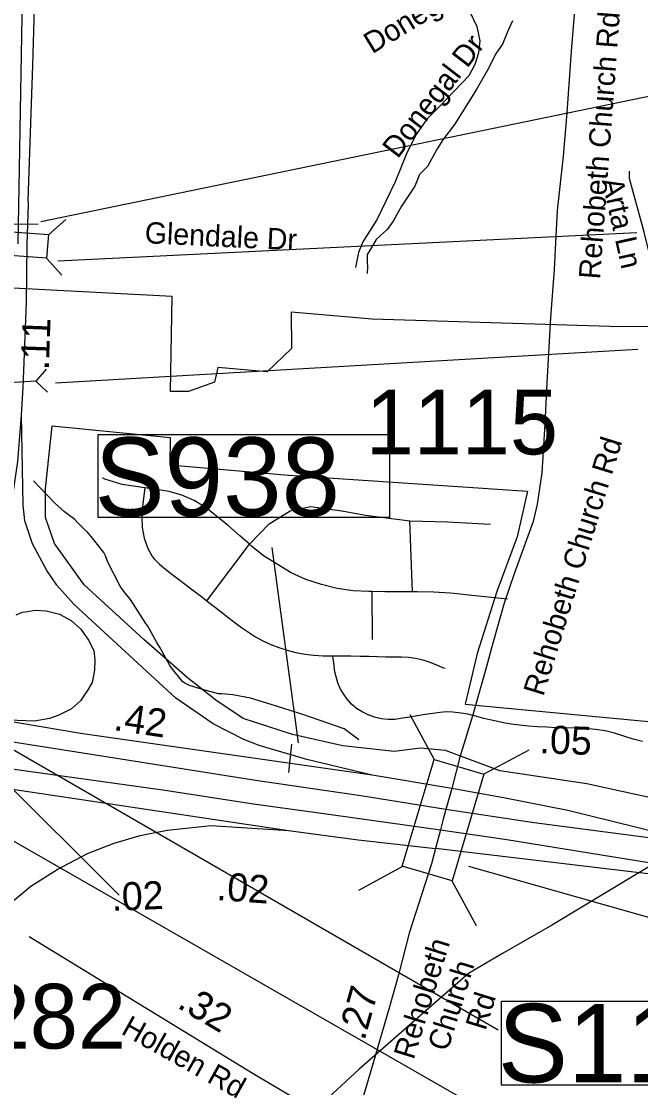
# Model space of a CAD drawing. Extents: x 1662474 to 1856135, y 779280 to 917889.
# Drawn here: x 1755580 to 1758338, y 819440 to 824189 of the extents above; entities that cross this region are included whole.
import ezdxf

# ---------------------------------------------------------------- set-up
doc = ezdxf.new("R2010")
doc.units = 0
for name, color, linetype in [('Cogo Default Point CELL', 7, 'Continuous'), ('Exist Boundary Political City Limit New', 7, 'Continuous'), ('Exist Hydrographic Creek Single Shore', 7, 'Continuous'), ('Exist Hydrographic Misc Water Feature', 7, 'Continuous'), ('Exist Road Non-System Structure Non-Sys NCDOT Attributed CELL', 7, 'Continuous'), ('Exist Road Non-System Structure Non-Sys NCDOT Number Label', 7, 'Continuous'), ('Exist Road Non-System Type 51', 7, 'Continuous'), ('Exist Road Non-System Type 51 Label', 7, 'Continuous'), ('Exist Road Primary Interstate Divided Center Attributed', 7, 'Continuous'), ('Exist Road Primary Interstate Mileage Hundredths English Label', 7, 'Continuous'), ('Exist Road Primary Interstate Ramp 1 Lane Attributed', 7, 'Continuous'), ('Exist Road Primary Interstate Structure Ovrhead Sign CELL', 7, 'Continuous'), ('Exist Road Primary US Divided Attributed', 7, 'Continuous'), ('Exist Road Primary US Mileage Hundredths English Label', 7, 'Continuous'), ('Exist Road Primary US Structure Pipe Number Label', 7, 'Continuous'), ('Exist Road Secondary Mileage Tenths English Label', 7, 'Continuous'), ('Exist Road Secondary Structure Standard Bridge CELL', 7, 'Continuous'), ('Exist Road Secondary Structure Standard Bridge Number Label', 7, 'Continuous'), ('Exist Road Secondary Type 51 Attributed', 7, 'Continuous'), ('Exist Road Secondary Type 51 Label', 7, 'Continuous'), ('Exist Utilities Electrical Transmission Line', 7, 'Continuous'), ('Map Preparation Boundary City Limit Buffer Line', 7, 'Continuous'), ('Prop DGN Element Guardrail', 7, 'Continuous'), ('Prop DSN Text', 7, 'Continuous'), ('Scratch_Level_0', 7, 'Continuous'), ('Scratch_Level_6', 7, 'Continuous')]:
    doc.layers.add(name, color=color, linetype=linetype)

msp = doc.modelspace()

# ---------------------------------------------------------------- linework, layer by layer
at = {"layer": 'Exist Boundary Political City Limit New'}
for points in [[(1758657.9, 822831.7), (1758249.9, 822827.8), (1757142.9, 822862), (1756781.6, 822893.8), (1756782.8, 822732.1), (1756675, 822628.2), (1756455.5, 822647.5), (1756440.1, 822582.1), (1756324.6, 822539.8), (1756243.8, 822539.8), (1756251.5, 822963), (1755031.2, 823027.2)], [(1758803.9, 820638.5), (1758097.9, 820793.2), (1757711, 820851.2), (1757469.4, 820941.2), (1757357.4, 820951.4), (1757275.9, 820941.2), (1757240.2, 820936.1), (1757011.1, 820961.6), (1756787, 821012.5), (1756568.1, 821083.8), (1756445.9, 821165.2), (1756318.6, 821266.9), (1756125.1, 821434.9), (1755860.2, 821679.2), (1755727.9, 821862.4), (1755687.1, 821979.5), (1755687.1, 822106.8), (1755717.8, 822386.7), (1756242.2, 822335.8), (1756240.6, 822213.6), (1756770.2, 822167.8), (1757834.5, 822096.6), (1757788.6, 821893), (1757697, 821648.7), (1757610.5, 821373.9), (1757556, 821147.2), (1758639.4, 821044.5)]]:
    msp.add_lwpolyline(points, dxfattribs=at)
at = {"layer": 'Exist Hydrographic Creek Single Shore'}
msp.add_lwpolyline([(1757766.6, 824191.4), (1757744.2, 824141.2), (1757722.2, 824087.4), (1757694.4, 824046.2), (1757655.2, 823971.7), (1757610.4, 823891.6), (1757574, 823833.6), (1757509.1, 823729.9), (1757456.9, 823660.9), (1757431.1, 823620.8), (1757389.1, 823541.8), (1757353.2, 823505.8), (1757332.2, 823454.9), (1757273.1, 823365.7), (1757235.1, 823298.8), (1757208.4, 823262.2), (1757160, 823216.6), (1757133.8, 823170.4), (1757119.9, 823150.7), (1757119.4, 823117.4), (1757121.5, 823097.2), (1757120.4, 823065.9)], dxfattribs=at)
at = {"layer": 'Exist Hydrographic Misc Water Feature'}
msp.add_lwpolyline([(1757082.5, 820988.8), (1757017.1, 821037.4), (1756833.3, 821100.9), (1756691.9, 821146), (1756600, 821174.8), (1756522.1, 821189.5), (1756472.2, 821193.9), (1756458.1, 821194), (1756386.3, 821212.6), (1756328.3, 821231.1), (1756308.4, 821241.2), (1756298.6, 821247.2), (1756252.8, 821303.7), (1756241.2, 821319.8), (1756197.7, 821398.1), (1756183.9, 821422.2), (1756142.5, 821494.6), (1756134.7, 821506.7), (1756065.4, 821613.3), (1756037.7, 821647.5), (1756029.7, 821657.6), (1756019.9, 821673.7), (1755964.7, 821780.2), (1755955.1, 821808.3), (1755947.1, 821822.3), (1755891.5, 821894.8), (1755879.9, 821906.9), (1755873.9, 821912.9), (1755860, 821927.1), (1755830.2, 821957.3), (1755818.3, 821969.4), (1755806.4, 821979.5), (1755796.4, 821985.6), (1755772.4, 822003.8), (1755726.9, 822044.2), (1755633.4, 822142)], dxfattribs=at)
at = {"layer": 'Exist Road Non-System Structure Non-Sys NCDOT Attributed CELL'}
for p, q in [((1755700.4, 823238.5), (1755778.4, 823305.6)), ((1755692.6, 823134), (1755759.9, 823057.9))]:
    msp.add_line(p, q, dxfattribs=at)
msp.add_lwpolyline([(1755475.8, 823255.8), (1755700.5, 823239), (1755692.6, 823134), (1755467.9, 823150.8)], close=True, dxfattribs=at)
at = {"layer": 'Exist Road Non-System Structure Non-Sys NCDOT Number Label'}
msp.add_line((1755741.9, 823122.2), (1758320.8, 823247.5), dxfattribs=at)
at = {"layer": 'Exist Road Non-System Type 51'}
for p, q in [((1757321.4, 821647.4), (1757310.4, 821963.9)), ((1756406, 821607.7), (1756595.6, 821859.9)), ((1757141.1, 821648.7), (1757142.6, 821435))]:
    msp.add_line(p, q, dxfattribs=at)
for points in [[(1757480.5, 824390.4), (1757564.5, 824259.9), (1757607.8, 824165.4), (1757621.1, 824101.6), (1757615.9, 824048.9), (1757599.6, 823995.9), (1757572.6, 823945.7), (1757441.4, 823808.7), (1757385.8, 823753.6), (1757338.2, 823684.5), (1757297.9, 823606.1), (1757245.1, 823474), (1757164.8, 823307.9), (1757101.2, 823206.4), (1757081, 823159.1), (1757068.6, 823092.4)], [(1758382.1, 823075.6), (1758373.9, 823164.9), (1758354, 823249.7), (1758287.6, 823489), (1758287.6, 823521.6)], [(1756129.6, 822111.4), (1756029.4, 822125.2), (1755951.6, 822149.2), (1755940.6, 822155.2)], [(1756129.6, 822111.4), (1756123.6, 822065.7), (1756120.1, 822027.6), (1756116.8, 821982.2), (1756117.5, 821934.4), (1756127, 821886.7), (1756143.5, 821841.2), (1756164.1, 821803.8), (1756172.1, 821795.2), (1756195.4, 821770.4), (1756221.6, 821748.2), (1756250.1, 821726.8), (1756280.2, 821704.2), (1756311.5, 821680.2), (1756343.6, 821655.7), (1756375.6, 821631.1), (1756406, 821607.7)], [(1756595.6, 821859.9), (1756553.2, 821897.4), (1756502.6, 821941.5), (1756402.4, 822022.4), (1756349.2, 822054.1), (1756295.2, 822078.5), (1756238.5, 822094.9), (1756181.9, 822104.2), (1756129.6, 822111.4)], [(1756595.6, 821859.9), (1756683.4, 821950.4), (1756777.1, 822007.9), (1756869.2, 822028.4), (1757006.5, 822007.9), (1757113.1, 821989.6), (1757310.4, 821963.9)], [(1757310.4, 821963.9), (1757478.4, 821958.9), (1757668.6, 821949.9)], [(1757141.1, 821648.7), (1757127.8, 821649.2), (1757057.6, 821652.9), (1756985.8, 821662.5), (1756916.1, 821679.9), (1756846.6, 821702.4), (1756781, 821732.1), (1756659, 821807.7), (1756604.6, 821851.8), (1756595.6, 821859.9)], [(1756406, 821607.7), (1756407.4, 821606.7), (1756438.8, 821582.8), (1756469.4, 821558.9), (1756499.6, 821534.9), (1756529.9, 821511.5), (1756560.2, 821489.2), (1756590.9, 821467.9), (1756622.6, 821447.8), (1756655.9, 821430.2), (1756690.6, 821413.9), (1756726.9, 821399.9), (1756764.2, 821387.9), (1756802.8, 821378), (1756842.1, 821370.8), (1756882.6, 821365.4), (1756923.6, 821363.2), (1756960, 821363.2), (1756965, 821363.2), (1756967.1, 821363.2)], [(1757321.4, 821647.4), (1757270.2, 821647.9), (1757198.1, 821647.9), (1757141.1, 821648.7)], [(1757745.6, 821615.2), (1757557.6, 821633.9), (1757507.5, 821639.7), (1757488.9, 821641.8), (1757416.1, 821646.2), (1757342.6, 821647.6), (1757321.4, 821647.4)], [(1757577.9, 821100.2), (1757568.9, 821102.4), (1757538.8, 821107.6), (1757501, 821112.1), (1757473.6, 821112.8), (1757443.9, 821110.4), (1757412, 821106.6), (1757378.6, 821101.5), (1757344.6, 821095.9), (1757310.5, 821090.2), (1757277.1, 821085.1), (1757244.8, 821080), (1757213.1, 821078.9), (1757182.4, 821082.4), (1757152.5, 821089.1), (1757124.2, 821099.4), (1757097.5, 821113.2), (1757072.9, 821128.9), (1757050.6, 821148.2), (1757031, 821169.9), (1757014.1, 821192.9), (1757000.2, 821217.4), (1756989.1, 821242), (1756975.9, 821290.9), (1756971.9, 821330.9), (1756967.6, 821359.2), (1756967.1, 821363.2)], [(1756967.1, 821363.2), (1757006.4, 821362.9), (1757047.9, 821362.5), (1757088.4, 821361.5), (1757127.9, 821360.7), (1757166.1, 821359.5), (1757203.1, 821359.1), (1757239.1, 821358.9), (1757273.4, 821358.4), (1757305.6, 821356.9), (1757335.6, 821352.8), (1757362.4, 821346.8), (1757386.6, 821339.4), (1757425, 821324.1), (1757455, 821311.5), (1757466.6, 821307.2)], [(1758346.5, 820981.4), (1758303.8, 820991.4), (1758262.6, 821005), (1758221.9, 821018.6), (1758180.1, 821028.4), (1758137.4, 821034.9), (1758093.9, 821038.8), (1758050, 821040.9), (1758006.1, 821041.9), (1757962.6, 821042.8), (1757920.1, 821044.4), (1757878.6, 821046.7), (1757838.2, 821049.8), (1757798.9, 821054.4), (1757761.5, 821059.2), (1757726.6, 821064.6), (1757694.8, 821071.2), (1757665.6, 821077.4), (1757639.6, 821083.5), (1757597.6, 821095.4), (1757577.9, 821100.2)]]:
    msp.add_lwpolyline(points, dxfattribs=at)
at = {"layer": 'Exist Road Primary Interstate Divided Center Attributed'}
for points in [[(1757469.6, 820678.6), (1757091.2, 820739.6), (1756632.8, 820805.8), (1755853.4, 820929.4), (1755484.8, 820987.5), (1755296.3, 821014.4)], [(1755266.1, 820897.6), (1755611.3, 820849.3), (1756210.4, 820766.1), (1756613.4, 820704.2), (1756970.1, 820655.1), (1757446.7, 820587.7)], [(1758636, 820518.7), (1757863.2, 820619.3), (1757469.6, 820678.6)], [(1757446.7, 820587.7), (1757741.4, 820544.2), (1758484.1, 820424.7), (1758825.9, 820377.4)]]:
    msp.add_lwpolyline(points, dxfattribs=at)
at = {"layer": 'Exist Road Primary Interstate Ramp 1 Lane Attributed'}
msp.add_line((1757496.7, 820771.5), (1757141.5, 820831.1), dxfattribs=at)
for points in [[(1757141.5, 820831.1), (1756850.8, 820900.7), (1756638.4, 820964), (1756570.1, 820990.1), (1756434.7, 821059.7), (1756267.8, 821173.7), (1755894.4, 821518), (1755812.4, 821595), (1755737.3, 821678.2), (1755693.2, 821742.8), (1755629, 821861.4), (1755595.6, 821964.4), (1755587.3, 822034), (1755580.3, 822435)], [(1755557.5, 821545.9), (1755584.8, 821557.7), (1755606.7, 821560.7), (1755641.5, 821566.3), (1755690.2, 821563.5), (1755750.1, 821548.2), (1755801.6, 821520.3), (1755844.7, 821481.3), (1755879.5, 821432.6), (1755903.2, 821386.7), (1755907.4, 821344.9), (1755906, 821299), (1755894.8, 821244.7), (1755875.5, 821211.2), (1755843.3, 821162.5), (1755803, 821126.3), (1755746.9, 821098.8), (1755704.7, 821083.9), (1755638.8, 821072), (1755482.7, 821077.7)], [(1757141.5, 820831.1), (1755843.6, 821016.3), (1755482.7, 821077.7)], [(1755242.5, 820813.1), (1756769.2, 820585.2)], [(1758636, 820518.7), (1758321.1, 820598.2), (1758013.4, 820674), (1757727.4, 820729.9), (1757496.7, 820771.5)], [(1755024.4, 818644.7), (1755029.3, 818772.4), (1755028.1, 818869.9), (1755025.6, 819132), (1755038, 819333.8), (1755050.4, 819436.3), (1755088.8, 819605.1), (1755110.9, 819662.9), (1755165.9, 819781.4), (1755226.5, 819899.8), (1755295.3, 820007.2), (1755375.1, 820117.3), (1755470.7, 820213), (1755621.5, 820337.6), (1755740.1, 820410.7), (1755874.9, 820482.7), (1755992.9, 820528.7), (1756109, 820562.8), (1756228.8, 820586.4), (1756424.5, 820607.5), (1756769.2, 820585.2)], [(1756769.2, 820585.2), (1757080.3, 820543), (1757423.7, 820504.5)], [(1758825.9, 820377.4), (1758358.3, 820394.1), (1757423.7, 820504.5)]]:
    msp.add_lwpolyline(points, dxfattribs=at)
at = {"layer": 'Exist Road Primary Interstate Structure Ovrhead Sign CELL'}
for p, q in [((1756813.7, 820975.8), (1756696.8, 821845.6)), ((1755469.6, 820987.4), (1757704, 819696.8)), ((1756783.6, 820968.9), (1756769.1, 820843.3)), ((1755322.8, 820665.5), (1757956.3, 819155.8))]:
    msp.add_line(p, q, dxfattribs=at)
for points in [[(1755922.1, 822348), (1757219.9, 822348), (1757219.9, 821979.3), (1755922.1, 821979.3)], [(1757717.8, 819825.4), (1759297.8, 819825.4), (1759297.8, 819451.2), (1757717.8, 819451.2)]]:
    msp.add_lwpolyline(points, close=True, dxfattribs=at)
at = {"layer": 'Exist Road Primary US Divided Attributed'}
msp.add_line((1755607.4, 825612.7), (1755563.6, 823197.9), dxfattribs=at)
for points in [[(1755580.3, 822435), (1755588.6, 822557.5), (1755602.6, 822936.1), (1755605.4, 823195.1), (1755611.5, 823374.2), (1755610.6, 823390.1), (1755631.7, 823993.1), (1755655.8, 824853.5), (1755667.7, 825633.6), (1755670.7, 825694)], [(1755354.8, 821246.1), (1755435.6, 821566.3), (1755496.3, 821810.8), (1755535.8, 822036.8), (1755563.6, 822228.9), (1755580.3, 822435)]]:
    msp.add_lwpolyline(points, dxfattribs=at)
at = {"layer": 'Exist Road Primary US Mileage Hundredths English Label'}
msp.add_line((1755350.1, 820959.3), (1756015.8, 820297.2), dxfattribs=at)
at = {"layer": 'Exist Road Primary US Structure Pipe Number Label'}
msp.add_line((1755732.2, 822579.4), (1758324.6, 822729.2), dxfattribs=at)
at = {"layer": 'Exist Road Secondary Structure Standard Bridge CELL'}
for p, q in [((1757310.5, 821100.8), (1757418.1, 820901.7)), ((1757839.2, 820943.1), (1757640, 820835.4)), ((1757280.3, 820425.4), (1757081.2, 820317.8)), ((1757497.3, 820360.7), (1757604.9, 820161.5))]:
    msp.add_line(p, q, dxfattribs=at)
msp.add_lwpolyline([(1757640, 820835.4), (1757498.3, 820360.4), (1757276.4, 820426.6), (1757418.1, 820901.7)], close=True, dxfattribs=at)
at = {"layer": 'Exist Road Secondary Structure Standard Bridge Number Label'}
msp.add_line((1757570.9, 820426.4), (1759321.1, 819927.8), dxfattribs=at)
at = {"layer": 'Exist Road Secondary Type 51 Attributed'}
for points in [[(1758091.6, 824978.2), (1758081, 824760.7), (1758071.7, 824582.2), (1758028.9, 824055.4), (1758008.6, 823781.4), (1757992.8, 823587.8), (1757966.5, 823346.1), (1757957.4, 823171.9), (1757952.6, 823082.9), (1757936.5, 822870.1), (1757920.1, 822578.3), (1757911.5, 822395.7), (1757897.5, 822178.5), (1757877.7, 822038.4), (1757858.9, 821961.2), (1757774.7, 821727.5), (1757729.6, 821598.1), (1757679, 821419.2), (1757646.4, 821298.8), (1757590.2, 821100), (1757533.3, 820911.2), (1757496.7, 820771.5)], [(1757496.7, 820771.5), (1757469.6, 820678.6)], [(1757469.6, 820678.6), (1757457.9, 820635.3), (1757446.7, 820587.7)], [(1757446.7, 820587.7), (1757423.7, 820504.5)], [(1757423.7, 820504.5), (1757405.8, 820436.5), (1757306.9, 820127.4), (1757260, 819941.6), (1757217, 819788.9), (1757136.6, 819514.5), (1757085.1, 819344.4), (1757052.9, 819258.9)], [(1757053.8, 819259.5), (1756790.4, 819396.5), (1756612.4, 819501.3), (1755614.4, 820111.9)]]:
    msp.add_lwpolyline(points, dxfattribs=at)
at = {"layer": 'Exist Utilities Electrical Transmission Line'}
msp.add_lwpolyline([(1762607.1, 821867.7), (1762326.5, 821883.6), (1762045.6, 821901.1), (1761427.7, 821944.9), (1761074, 821966.8), (1760584.4, 821682.1), (1759932.3, 821315.9), (1759276.1, 820938), (1758575.8, 820544.3), (1757945.7, 820164.3), (1757722.9, 820037.5), (1757570.5, 819948.7), (1757082.2, 819520.2), (1756831.6, 819288.6), (1756581, 819053.1), (1756402.1, 818892.3), (1756189.3, 818693.1), (1755808.7, 818461), (1755402.1, 818222.7), (1754934.1, 817950), (1754521.5, 817709.9), (1754115.1, 817477.6), (1753887.7, 817352.3)], dxfattribs=at)
at = {"layer": 'Map Preparation Boundary City Limit Buffer Line'}
for points in [[(1758657.9, 822831.7), (1758249.9, 822827.8), (1757142.9, 822862), (1756781.6, 822893.8), (1756782.8, 822732.1), (1756675, 822628.2), (1756455.5, 822647.5), (1756440.1, 822582.1), (1756324.6, 822539.8), (1756243.8, 822539.8), (1756251.5, 822963), (1755031.2, 823027.2)], [(1758803.9, 820638.5), (1758097.9, 820793.2), (1757711, 820851.2), (1757469.4, 820941.2), (1757357.4, 820951.4), (1757275.9, 820941.2), (1757240.2, 820936.1), (1757011.1, 820961.6), (1756787, 821012.5), (1756568.1, 821083.8), (1756445.9, 821165.2), (1756318.6, 821266.9), (1756125.1, 821434.9), (1755860.2, 821679.2), (1755727.9, 821862.4), (1755687.1, 821979.5), (1755687.1, 822106.8), (1755717.8, 822386.7), (1756242.2, 822335.8), (1756240.6, 822213.6), (1756770.2, 822167.8), (1757834.5, 822096.6), (1757788.6, 821893), (1757697, 821648.7), (1757610.5, 821373.9), (1757556, 821147.2), (1758639.4, 821044.5)]]:
    msp.add_lwpolyline(points, dxfattribs=at)
at = {"layer": 'Prop DSN Text'}
for p, q in [((1755689.8, 822639.9), (1755644.3, 822585.6)), ((1755644.3, 822585.6), (1755476, 822575.4)), ((1755696.1, 822537.3), (1755644.3, 822585.6))]:
    msp.add_line(p, q, dxfattribs=at)
at = {"layer": 'Scratch_Level_0'}
msp.add_line((1755527.9, 823287.5), (1755654.3, 823285.3), dxfattribs=at)
at = {"layer": 'Scratch_Level_6'}
msp.add_line((1755666.7, 823296.8), (1758514.6, 823884.2), dxfattribs=at)

# ---------------------------------------------------------------- texts
at = {"layer": 'Cogo Default Point CELL'}
for s, p in [('1115', (1757113.3, 822260.1)), ('3282', (1755189.4, 819613.8))]:
    msp.add_text(s, height=288, dxfattribs=at).set_placement(p)
at = {"layer": 'Exist Road Non-System Type 51 Label'}
for s, rotation, p in [('Donegal Ct', 31.3431, (1757142.2, 824041.6)), ('Donegal Dr', 52.4775, (1757255.6, 823573.5)), ('Arta Ln', 282.6019, (1758164.5, 823480.3)), ('Glendale Dr', 357.2676, (1756127.8, 823200.8))]:
    msp.add_text(s, height=95, rotation=rotation, dxfattribs=at).set_placement(p)
at = {"layer": 'Exist Road Primary Interstate Mileage Hundredths English Label'}
msp.add_text('.42', height=125, rotation=351.5595, dxfattribs=at).set_placement((1755986.9, 821032.4))
at = {"layer": 'Exist Road Primary Interstate Structure Ovrhead Sign CELL'}
for s, p in [('S938', (1755906, 821985.4)), ('S1103', (1757701.7, 819462.8))]:
    msp.add_text(s, height=350, dxfattribs=at).set_placement(p)
at = {"layer": 'Exist Road Primary US Mileage Hundredths English Label'}
msp.add_text('.02', height=125, rotation=2.2805, dxfattribs=at).set_placement((1755983.4, 820226.6))
at = {"layer": 'Exist Road Secondary Mileage Tenths English Label'}
msp.add_text('.11', height=125, rotation=87.8951, dxfattribs=at).set_placement((1755701.7, 822633.6))
at = {"layer": 'Exist Road Secondary Type 51 Label'}
for s, rotation, p in [('Rehobeth Church Rd', 85.7171, (1758156.6, 823037.9)), ('Rehobeth Church Rd', 72.8152, (1757904.3, 821178.7)), ('Rehobeth', 72.7956, (1757326.7, 819560.8)), (' Church', 72.7956, (1757467.5, 819563.6)), (' Rd', 72.7956, (1757636.3, 819656.6)), ('Holden Rd', 330.7108, (1756019.6, 819682))]:
    msp.add_text(s, height=95, rotation=rotation, dxfattribs=at).set_placement(p)
at = {"layer": 'Prop DGN Element Guardrail'}
for s, rotation, p in [('.05', 357.9741, (1757885.8, 820929.2)), ('.02', 355.9431, (1756446.9, 820275.5)), ('.27', 74.2762, (1757107.7, 819645.4)), ('.32', 329.4755, (1756269.2, 819798.3))]:
    msp.add_text(s, height=125, rotation=rotation, dxfattribs=at).set_placement(p)

doc.saveas('drawing.dxf')
